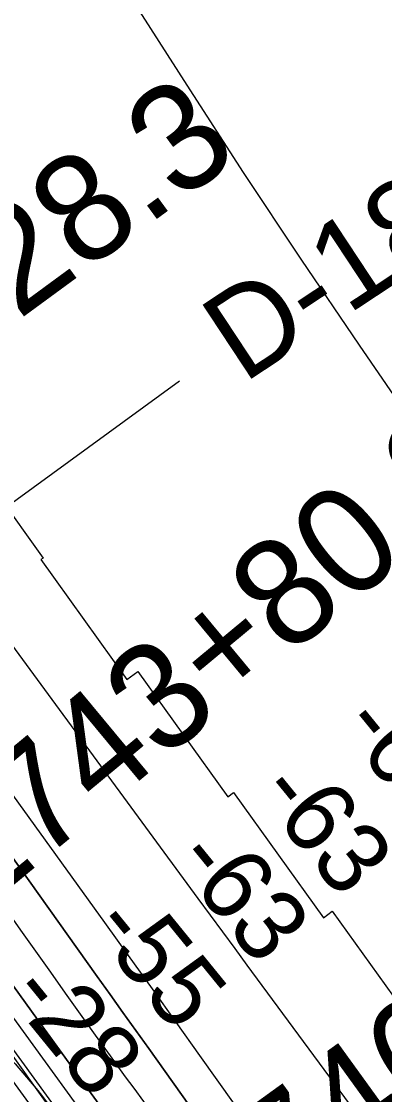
# Model space of a CAD drawing. Extents: x 3892998 to 3931244, y 278583 to 304547.
# Drawn here: x 3911263 to 3911603, y 288917 to 289921 of the extents above; entities that cross this region are included whole.
import ezdxf

# ---------------------------------------------------------------- set-up
doc = ezdxf.new("R2010")
doc.units = 0
for name, color, linetype in [('V-RIVR-EDGE', 7, 'Continuous'), ('V-RIVR-RANG', 7, 'Continuous'), ('V-RIVR-RANG-IDEN', 7, 'Continuous'), ('V-RRAP-RVMT', 7, 'Continuous'), ('V-SURV-IDEN', 7, 'Continuous'), ('V-TOPO-DPTH', 7, 'Continuous'), ('V-TOPO-MAJR', 7, 'Continuous'), ('V-TOPO-MINR', 7, 'Continuous')]:
    doc.layers.add(name, color=color, linetype=linetype)

msp = doc.modelspace()

# ---------------------------------------------------------------- linework, layer by layer
at = {"layer": 'V-RIVR-EDGE'}
msp.add_spline([(3909865.8, 290928.2), (3909862.6, 290923.1), (3909860.7, 290922.6), (3909860.7, 290920.7), (3909870.3, 290905.1), (3909881.9, 290877.9), (3909893.5, 290856.5), (3909906.1, 290843.8), (3909921.6, 290817.6), (3909937.1, 290794.7), (3909948.2, 290777.2), (3909977.7, 290734.4), (3910003.4, 290694.5), (3910040.6, 290645.9), (3910078.4, 290595.3), (3910114.2, 290544.2), (3910151.5, 290493.6), (3910182, 290444.5), (3910200.8, 290413.3), (3910226.9, 290368.6), (3910256.9, 290323.8), (3910278.7, 290289.3), (3910307.7, 290250.4), (3910325.2, 290226.5), (3910363.9, 290167.2), (3910391.4, 290124.9), (3910427.7, 290068.9), (3910449.5, 290036.8), (3910504.2, 289956.6), (3910522.1, 289926.9), (3910550.1, 289879.7), (3910562.2, 289857.4), (3910573.3, 289842.3), (3910610.6, 289806.7), (3910620.8, 289794.1), (3910623.2, 289780), (3910634.8, 289764.4), (3910664.8, 289724), (3910692.4, 289689.5), (3910710.8, 289668.1), (3910721, 289660.3), (3910770.9, 289605.3), (3910782.5, 289588.7), (3910807.7, 289548.4), (3910835.7, 289503.6), (3910862.8, 289470), (3910892.3, 289425.8), (3910920.4, 289383.5), (3910948, 289342.6), (3910968.8, 289304.7), (3911000.2, 289260.9), (3911019.6, 289231.7), (3911055.9, 289191.3), (3911085.5, 289159.7), (3911118.9, 289116.8), (3911139.2, 289091.1), (3911161, 289062.3), (3911184.2, 289025.9), (3911223.4, 288981.6), (3911281.5, 288916.4), (3911313, 288876.9), (3911328.5, 288859.4), (3911346.4, 288837.5), (3911371.6, 288801), (3911404.5, 288751.9), (3911426.7, 288715.4), (3911446.6, 288687.7), (3911479, 288646.8), (3911529.4, 288582.1), (3911550.6, 288552.9), (3911609.2, 288468.3), (3911644.5, 288421.1), (3911677, 288378.8), (3911701.2, 288348.1), (3911741.4, 288303.8), (3911770.9, 288264.9), (3911788.8, 288235.7), (3911834.3, 288164.7), (3911857.5, 288130.2), (3911884.6, 288092.7), (3911915.6, 288045.5), (3911921.9, 288035.8), (3911928.6, 288029.9), (3911972.6, 287945.8), (3911992.9, 287906.4), (3912000.6, 287887), (3912014.7, 287866.5), (3912026.8, 287848.1), (3912066.4, 287785.3), (3912084.8, 287750.8), (3912094.5, 287732.8), (3912094.9, 287726), (3912096.8, 287711.4), (3912096.3, 287704.6), (3912095.4, 287700.3), (3912088.6, 287695.9), (3912085.6, 287696.9), (3912073, 287702.3), (3912062.4, 287706.2), (3912054.1, 287706.2), (3912051.2, 287704.3), (3912049.2, 287697.9), (3912054, 287685.8), (3912068.6, 287663.9), (3912113.1, 287586.6), (3912136.7, 287540.9), (3912153.7, 287513.6), (3912163.8, 287503.9), (3912187.6, 287479.6), (3912207.4, 287453.3), (3912216.1, 287446), (3912226.8, 287436.2), (3912240.8, 287416.8), (3912253.4, 287397.8), (3912271.3, 287366.2), (3912283.9, 287341.4), (3912284.8, 287339), (3912290.2, 287338), (3912303.8, 287344.3), (3912317.4, 287350.5), (3912319.8, 287350.5), (3912322.7, 287350.5), (3912327.6, 287345.7), (3912328.5, 287338.4), (3912335.8, 287321.4), (3912348.4, 287300), (3912369.2, 287275.1), (3912380.3, 287265.4), (3912402.1, 287253.2), (3912416.7, 287243.5), (3912434.2, 287238.1), (3912456.9, 287220), (3912481.6, 287183.6), (3912501.9, 287148.1), (3912512.6, 287124.7), (3912531.4, 287085.8), (3912550.3, 287059.6), (3912569.6, 287034.3), (3912593.3, 286996.8), (3912613.7, 286968.1), (3912632, 286936.5), (3912645.1, 286912.7), (3912660.6, 286888.8), (3912675.1, 286867.4), (3912698.3, 286835.3), (3912720.1, 286784.8), (3912737, 286747.8), (3912742.3, 286740), (3912755.3, 286715.2), (3912761.6, 286696.8), (3912774.1, 286660.3), (3912779.9, 286635.5), (3912793.4, 286585.5), (3912797.2, 286569.4), (3912804, 286543.7), (3912804.4, 286532)], degree=3, dxfattribs=at)
at = {"layer": 'V-RIVR-RANG'}
msp.add_line((3910872.9, 289194), (3911410.9, 289584.7), dxfattribs=at)
at = {"layer": 'V-RRAP-RVMT'}
for p, q in [((3911198.4, 289536.9), (3911283.1, 289419)), ((3911283.1, 289419), (3911281, 289417.5)), ((3911281, 289417.5), (3911361.6, 289305.2)), ((3911361.6, 289305.2), (3911371.9, 289312.7)), ((3911371.9, 289312.7), (3911456, 289195.6)), ((3911456, 289195.6), (3911461.5, 289199.5)), ((3911461.5, 289199.5), (3911545.6, 289082.4)), ((3911545.6, 289082.4), (3911553.9, 289088.4)), ((3911553.9, 289088.4), (3911643.5, 288963.6)), ((3911298, 288892.9), (3911208.4, 289017.7))]:
    msp.add_line(p, q, dxfattribs=at)
at = {"layer": 'V-TOPO-DPTH'}
for points in [[(3911925.9, 288126.9), (3911885.7, 288184.5), (3911828.7, 288265.2), (3911816.6, 288282.2), (3911804.3, 288299.1), (3911791.8, 288315.8), (3911779.1, 288332.4), (3911449.7, 288757.9), (3911422.3, 288792.6), (3911395.2, 288827.6), (3911368.6, 288862.9), (3911342.3, 288898.5), (3911277.9, 288987), (3911219.9, 289067.2), (3911162.3, 289147.7), (3911105.1, 289228.5), (3911048.4, 289309.6), (3910742.1, 289749.9), (3910741.3, 289751), (3910740.4, 289752.2), (3910737.9, 289755.8), (3910736.2, 289758.2), (3910735.4, 289759.4), (3910292.5, 290389)], [(3911342.3, 288898.5), (3911277.9, 288987), (3911219.9, 289067.2), (3911162.3, 289147.7), (3911105.1, 289228.5), (3911048.4, 289309.6), (3910742.1, 289749.9), (3910741.3, 289751), (3910740.4, 289752.2), (3910737.9, 289755.8), (3910736.2, 289758.2), (3910735.4, 289759.4), (3910292.5, 290389)], [(3910434.1, 290242.6), (3910726.9, 289826.5), (3910746.8, 289798.3), (3910766.7, 289770.2), (3910786.5, 289742), (3910806.4, 289713.9), (3911248.2, 289090.3), (3911262.1, 289070.6), (3911276, 289051), (3911290, 289031.4), (3911303.9, 289011.7), (3911317.9, 288992.2), (3911331.9, 288972.6), (3911346, 288953.1), (3911360.1, 288933.6), (3911368, 288922.8), (3911386.2, 288897.9)], [(3910434.1, 290242.6), (3910726.9, 289826.5), (3910746.8, 289798.3), (3910766.7, 289770.2), (3910786.5, 289742), (3910806.4, 289713.9), (3911248.2, 289090.3), (3911262.1, 289070.6), (3911276, 289051), (3911290, 289031.4), (3911303.9, 289011.7), (3911317.9, 288992.2), (3911331.9, 288972.6), (3911346, 288953.1), (3911360.1, 288933.6), (3911368, 288922.8), (3911386.2, 288897.9)], [(3910555.3, 289949.4), (3910606, 289876.2), (3910673.6, 289778.5), (3910690.5, 289754.1), (3910707.4, 289729.7), (3910724.3, 289705.2), (3910741.1, 289680.8), (3910829.7, 289552.7), (3910891.2, 289464.4), (3910953.1, 289376.4), (3911015.6, 289288.8), (3911078.5, 289201.6), (3911405, 288752.5), (3911692.8, 288405.9), (3911725.3, 288366.3), (3911775.7, 288303.7), (3911782.5, 288295), (3911789.3, 288286.3), (3911795.8, 288277.5), (3911802.2, 288268.6), (3911817.9, 288246.4), (3911925.9, 288126.9)], [(3911601.4, 288651.1), (3911382, 288960), (3911370, 288976.9), (3911357.9, 288993.7), (3911345.9, 289010.6), (3911333.9, 289027.5), (3911206, 289206.4), (3911136.9, 289303.2), (3911067.8, 289400), (3910998.7, 289496.8), (3910929.7, 289593.6), (3910814.1, 289755.9), (3910802.9, 289771.6), (3910791.8, 289787.3), (3910780.7, 289803), (3910769.6, 289818.8), (3910687.9, 289935)], [(3911601.4, 288651.1), (3911382, 288960), (3911370, 288976.9), (3911357.9, 288993.7), (3911345.9, 289010.6), (3911333.9, 289027.5), (3911206, 289206.4), (3911136.9, 289303.2), (3911067.8, 289400), (3910998.7, 289496.8), (3910929.7, 289593.6), (3910814.1, 289755.9), (3910802.9, 289771.6), (3910791.8, 289787.3), (3910780.7, 289803), (3910769.6, 289818.8), (3910687.9, 289935)]]:
    msp.add_lwpolyline(points, dxfattribs=at)
at = {"layer": 'V-TOPO-MAJR'}
msp.add_lwpolyline([(3910372.1, 290440.4), (3910751.9, 289897.1), (3910762.7, 289881.6), (3910773.5, 289866.2), (3910784.3, 289850.7), (3910795.2, 289835.3), (3910812.2, 289811), (3910814.5, 289807.7), (3910816.9, 289804.4), (3910819.2, 289801.1), (3910821.6, 289797.9), (3910845, 289765.1), (3910859.2, 289745.4), (3910873.3, 289725.7), (3910887.4, 289706.1), (3910901.6, 289686.4), (3911340.5, 289078), (3911362.8, 289046.9), (3911385.2, 289015.8), (3911407.5, 288984.7), (3911429.7, 288953.5), (3911572.6, 288752.7)], dxfattribs=at)
at = {"layer": 'V-TOPO-MINR'}
for points in [[(3910292.5, 290389), (3910735.4, 289759.4), (3910736.2, 289758.2), (3910737.9, 289755.8), (3910740.4, 289752.2), (3910741.3, 289751), (3910742.1, 289749.9), (3911048.4, 289309.6), (3911105.1, 289228.5), (3911162.3, 289147.7), (3911219.9, 289067.2), (3911277.9, 288987), (3911342.3, 288898.5)], [(3910434.1, 290242.6), (3910726.9, 289826.5), (3910746.8, 289798.3), (3910766.7, 289770.2), (3910786.5, 289742), (3910806.4, 289713.9), (3911248.2, 289090.3), (3911262.1, 289070.6), (3911276, 289051), (3911290, 289031.4), (3911303.9, 289011.7), (3911317.9, 288992.2), (3911331.9, 288972.6), (3911346, 288953.1), (3911360.1, 288933.6), (3911368, 288922.8), (3911386.2, 288897.9)], [(3910470.7, 290037.4), (3910655.7, 289768.5), (3910673, 289743.3), (3910690.4, 289718.1), (3910707.8, 289692.9), (3910725.1, 289667.6), (3910769.3, 289603.5), (3910809, 289546.4), (3910848.9, 289489.5), (3910889.3, 289432.8), (3910930, 289376.4), (3911447.7, 288663.7), (3911733.4, 288338.5), (3911749.7, 288319.2), (3911774.3, 288289.5), (3911778.1, 288284.8), (3911781.8, 288280), (3911785.4, 288275.2), (3911789, 288270.3), (3911801.6, 288252.4)], [(3910779.4, 289986.6), (3910861.7, 289873.1), (3910870.9, 289860.4), (3910880.2, 289847.7), (3910889.4, 289835), (3910898.7, 289822.3), (3910979.7, 289711.3), (3911029.5, 289643.1), (3911079.3, 289575), (3911129.2, 289506.9), (3911179.2, 289438.8), (3911427.9, 289100.4), (3911439.5, 289084.8), (3911451, 289069.1), (3911462.5, 289053.5), (3911474, 289037.9), (3911734.3, 288685.4)], [(3910555.3, 289949.4), (3910606, 289876.2), (3910673.6, 289778.5), (3910690.5, 289754.1), (3910707.4, 289729.7), (3910724.3, 289705.2), (3910741.1, 289680.8), (3910829.7, 289552.7), (3910891.2, 289464.4), (3910953.1, 289376.4), (3911015.6, 289288.8), (3911078.5, 289201.6), (3911405, 288752.5), (3911692.8, 288405.9), (3911725.3, 288366.3), (3911775.7, 288303.7), (3911782.5, 288295), (3911789.3, 288286.3), (3911795.8, 288277.5), (3911802.2, 288268.6), (3911817.9, 288246.4)], [(3912614.7, 288271.7), (3912318.6, 288651), (3912298.9, 288676), (3912279, 288701), (3912259, 288725.9), (3912238.9, 288750.6), (3912021, 289016.4), (3911979.1, 289068.2), (3911937.5, 289120.3), (3911896.6, 289173), (3911856.1, 289225.9), (3911788.3, 289315.7), (3911782, 289324.1), (3911775.9, 289332.5), (3911769.9, 289341), (3911763.9, 289349.5), (3911579.4, 289618.2), (3911524.8, 289698.7), (3911470.8, 289779.8), (3911417.9, 289861.5), (3911365.7, 289943.6)], [(3910592.4, 289930), (3910618.7, 289892.2), (3910645.1, 289854.4), (3910671.4, 289816.6), (3910678.6, 289806.4), (3910701.3, 289773.7), (3910724, 289741), (3910746.7, 289708.4), (3910769.4, 289675.7), (3910890.2, 289501.4), (3910973.7, 289381.9), (3911057.7, 289262.7), (3911142.5, 289144.1), (3911227.9, 289025.9), (3911369.1, 288831.7), (3911404.5, 288784.1), (3911440.5, 288737.1), (3911664.7, 288461.2), (3911777.4, 288318), (3911787.1, 288305.4), (3911796.7, 288292.7), (3911806.2, 288279.8), (3911815.5, 288266.9), (3911841.5, 288230)], [(3910687.9, 289935), (3910769.6, 289818.8), (3910780.7, 289803), (3910791.8, 289787.3), (3910802.9, 289771.6), (3910814.1, 289755.9), (3910929.7, 289593.6), (3910998.7, 289496.8), (3911067.8, 289400), (3911136.9, 289303.2), (3911206, 289206.4), (3911333.9, 289027.5), (3911345.9, 289010.6), (3911357.9, 288993.7), (3911370, 288976.9), (3911382, 288960), (3911601.4, 288651.1)]]:
    msp.add_lwpolyline(points, dxfattribs=at)

# ---------------------------------------------------------------- texts
at = {"layer": 'V-RIVR-RANG'}
for s, p in [('-62', (3911559.4, 289261.2)), ('-63', (3911481.4, 289198.6)), ('-63', (3911403.7, 289135.6)), ('-55', (3911325.7, 289073.1)), ('-28', (3911248, 289010.1))]:
    msp.add_text(s, height=67, rotation=309.1656, dxfattribs=at).set_placement(p)
at = {"layer": 'V-RIVR-RANG-IDEN'}
msp.add_text('D-180', height=83, rotation=33.4399, dxfattribs=at).set_placement((3911470.6, 289581.7))
at = {"layer": 'V-SURV-IDEN'}
for s, rotation, p in [('1739+28.3', 36.2414, (3910956.9, 289419.1)), ('1743+80.3', 39.6778, (3911223, 289085.9)), ('1746+96.8', 35.8653, (3911450.8, 288763.1))]:
    msp.add_text(s, height=100, rotation=rotation, dxfattribs=at).set_placement(p)

doc.saveas('drawing.dxf')
